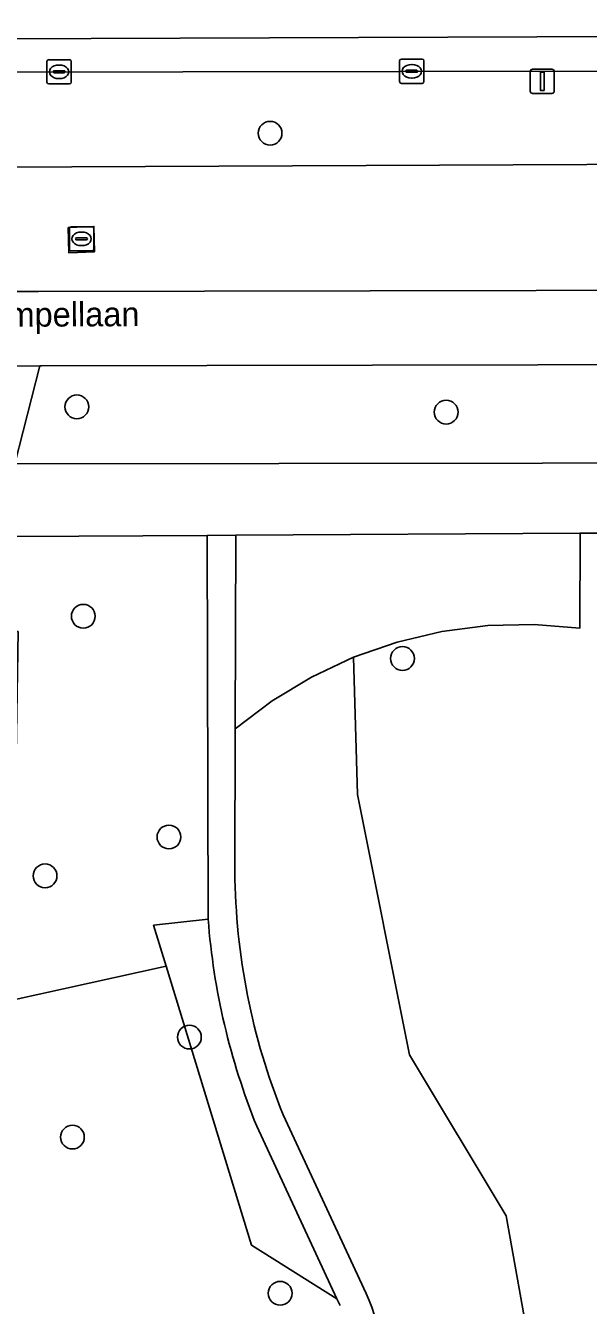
# Model space of a CAD drawing. Extents: x 160732 to 162107, y 387428 to 388479.
# Drawn here: x 160865.8 to 160888.9, y 388288.8 to 388341.4 of the extents above; entities that cross this region are included whole.
import ezdxf

# ---------------------------------------------------------------- set-up
doc = ezdxf.new("R2010")
doc.units = 0
for name, color, linetype in [('IMGEO_Berm_groen', 7, 'Continuous'), ('IMGEO_Boom', 7, 'Continuous'), ('IMGEO_Fietspad_open', 7, 'Continuous'), ('IMGEO_Groenvoorziening', 7, 'Continuous'), ('IMGEO_Kolk', 7, 'Continuous'), ('IMGEO_Lichtmast', 7, 'Continuous'), ('IMGEO_Openbare_ruimte_label', 7, 'Continuous'), ('IMGEO_Rijbaan_regionaal_gesloten', 7, 'Continuous'), ('IMGEO_Voetpad_open', 7, 'Continuous')]:
    doc.layers.add(name, color=color, linetype=linetype)

msp = doc.modelspace()

# ---------------------------------------------------------------- linework, layer by layer
at = {"layer": 'IMGEO_Berm_groen'}
for points in [[(160958.509, 388339.67), (160952.808, 388339.661), (160827.446, 388339.467), (160827.393, 388337.122), (160828.33, 388335.445), (160946.326, 388335.988), (160949.557, 388333.455), (160955.414, 388335.943), (160958.33, 388337.953), (160958.784, 388338.53)], [(160946.326, 388335.988), (160828.33, 388335.445), (160827.393, 388337.122), (160827.446, 388339.467), (160823.488, 388339.461), (160823.425, 388336.065), (160819.905, 388336.014)], [(160798.091, 388338.45), (160800.148, 388337.425), (160804.447, 388335.188), (160814.057, 388330.327), (160827.854, 388330.405), (160827.861, 388331.568), (160846.875, 388331.641), (160846.854, 388330.5), (160866.301, 388330.493), (160948.148, 388330.665), (160948.514, 388330.666), (160953.904, 388334.28), (160955.894, 388335.614)]]:
    msp.add_lwpolyline(points, dxfattribs=at)
for points in [[(160868.601, 388332.134), (160867.551, 388332.086), (160867.523, 388333.129), (160868.58, 388333.177)], [(160952.894, 388327.601), (160948.07, 388327.597), (160866.422, 388327.435), (160866.359, 388327.435), (160865.329, 388323.408), (160897.884, 388323.448), (160924.389, 388323.53), (160947.477, 388323.803), (160952.934, 388323.839)]]:
    msp.add_lwpolyline(points, close=True, dxfattribs=at)
at = {"layer": 'IMGEO_Boom'}
for centre in [(160875.823, 388337.013), (160867.878, 388325.748), (160883.065, 388325.53), (160868.142, 388317.126), (160881.267, 388315.388), (160871.665, 388308.038), (160866.569, 388306.438), (160872.505, 388299.8), (160867.695, 388295.684), (160876.238, 388289.252)]:
    msp.add_circle(centre, 0.489, dxfattribs=at)
at = {"layer": 'IMGEO_Fietspad_open'}
for points in [[(160948.148, 388330.665), (160866.301, 388330.493), (160846.854, 388330.5), (160827.854, 388330.405), (160814.057, 388330.327)], [(160817.787, 388327.309), (160827.738, 388327.334), (160838.976, 388327.375), (160858.861, 388327.415), (160866.359, 388327.435), (160866.422, 388327.435), (160948.07, 388327.597)]]:
    msp.add_lwpolyline(points, dxfattribs=at)
at = {"layer": 'IMGEO_Groenvoorziening'}
for points in [[(160865.235, 388316.498), (160865.461, 388316.495), (160865.213, 388301.314), (160871.548, 388302.717), (160871.033, 388304.403), (160873.277, 388304.657), (160873.241, 388320.455), (160865.306, 388320.404)], [(160888.556, 388316.633), (160888.571, 388320.553), (160874.421, 388320.462), (160874.394, 388312.486), (160875.906, 388313.638), (160877.53, 388314.625), (160879.249, 388315.437), (160881.043, 388316.065), (160882.892, 388316.502), (160884.778, 388316.744), (160886.678, 388316.787)]]:
    msp.add_lwpolyline(points, close=True, dxfattribs=at)
for points in [[(160906.578, 388320.546), (160888.571, 388320.553), (160888.556, 388316.633), (160886.678, 388316.787), (160884.778, 388316.744), (160882.892, 388316.502), (160881.043, 388316.065), (160879.249, 388315.437), (160879.417, 388309.787), (160881.559, 388299.072), (160885.537, 388292.44), (160887.086, 388283.763), (160884.052, 388275.192), (160875.964, 388261.92), (160879.054, 388249.299), (160877.804, 388236.263), (160870.128, 388223.049), (160886.908, 388209.835), (160892.86, 388179.113)], [(160879.054, 388249.299), (160875.964, 388261.92), (160884.052, 388275.192), (160887.086, 388283.763), (160885.537, 388292.44), (160881.559, 388299.072), (160879.417, 388309.787), (160879.249, 388315.437), (160877.53, 388314.625), (160875.906, 388313.638), (160874.394, 388312.486), (160874.374, 388306.609)], [(160873.277, 388304.657), (160871.033, 388304.403), (160871.548, 388302.717), (160875.058, 388291.228), (160878.573, 388289.02), (160875.276, 388296.131)], [(160878.701, 388288.744), (160878.573, 388289.02), (160875.058, 388291.228), (160871.548, 388302.717), (160865.213, 388301.314), (160864.893, 388281.692), (160834.148, 388282.21), (160827.887, 388289.487)], [(160876.357, 388296.605), (160879.771, 388289.242)]]:
    msp.add_lwpolyline(points, dxfattribs=at)
for centre, radius, start, end in [((160901.832, 388306.853), 27.459, 180.5096, 201.9142), ((160901.693, 388306.822), 28.499, 184.3572, 202.0332), ((160873.749, 388286.419), 6.651, 343.0495, 25.1183)]:
    msp.add_arc(centre, radius, start, end, dxfattribs=at)
at = {"layer": 'IMGEO_Kolk'}
for p, q in [((160866.647, 388339.116), (160866.647, 388339.968)), ((160866.722, 388340.042), (160867.574, 388340.042)), ((160867.135, 388339.822), (160867.16, 388339.822)), ((160867.648, 388339.968), (160867.648, 388339.116)), ((160881.149, 388339.139), (160881.149, 388339.991)), ((160881.224, 388340.065), (160882.076, 388340.065)), ((160881.637, 388339.845), (160881.662, 388339.845)), ((160882.15, 388339.991), (160882.15, 388339.139)), ((160866.906, 388339.536), (160866.906, 388339.548)), ((160867.344, 388339.499), (160866.946, 388339.499)), ((160866.949, 388339.585), (160867.347, 388339.585)), ((160867.158, 388339.262), (160867.133, 388339.262)), ((160867.39, 388339.548), (160867.39, 388339.536)), ((160881.408, 388339.559), (160881.408, 388339.571)), ((160881.846, 388339.522), (160881.448, 388339.522)), ((160881.451, 388339.608), (160881.849, 388339.608)), ((160881.66, 388339.285), (160881.635, 388339.285)), ((160881.892, 388339.571), (160881.892, 388339.559)), ((160867.574, 388339.042), (160866.722, 388339.042)), ((160882.076, 388339.065), (160881.224, 388339.065)), ((160867.569, 388332.239), (160867.569, 388333.091)), ((160867.644, 388333.165), (160868.496, 388333.165)), ((160868.057, 388332.945), (160868.082, 388332.945)), ((160868.57, 388333.091), (160868.57, 388332.239)), ((160867.828, 388332.659), (160867.828, 388332.671)), ((160868.266, 388332.622), (160867.868, 388332.622)), ((160867.871, 388332.708), (160868.269, 388332.708)), ((160868.08, 388332.385), (160868.055, 388332.385)), ((160868.312, 388332.671), (160868.312, 388332.659)), ((160868.496, 388332.165), (160867.644, 388332.165))]:
    msp.add_line(p, q, dxfattribs=at)
for points in [[(160866.647, 388339.116), (160866.647, 388339.968)], [(160866.722, 388340.042), (160867.574, 388340.042)], [(160867.648, 388339.968), (160867.648, 388339.116)], [(160881.149, 388339.139), (160881.149, 388339.991)], [(160881.224, 388340.065), (160882.076, 388340.065)], [(160882.15, 388339.991), (160882.15, 388339.139)], [(160867.574, 388339.042), (160866.722, 388339.042)], [(160882.076, 388339.065), (160881.224, 388339.065)], [(160867.569, 388332.239), (160867.569, 388333.091)], [(160867.644, 388333.165), (160868.496, 388333.165)], [(160868.57, 388333.091), (160868.57, 388332.239)], [(160868.496, 388332.165), (160867.644, 388332.165)]]:
    msp.add_lwpolyline(points, dxfattribs=at)
for centre, radius, start, end in [((160866.724, 388339.966), 0.0765, 91.552, 178.448), ((160866.724, 388339.966), 0.0765, 91.552, 178.448), ((160867.572, 388339.966), 0.0765, 1.552, 88.448), ((160867.572, 388339.966), 0.0765, 1.552, 88.448), ((160881.226, 388339.989), 0.0765, 91.552, 178.448), ((160881.226, 388339.989), 0.0765, 91.552, 178.448), ((160882.074, 388339.989), 0.0765, 1.552, 88.448), ((160882.074, 388339.989), 0.0765, 1.552, 88.448), ((160866.724, 388339.118), 0.0765, 181.552, 268.448), ((160866.724, 388339.118), 0.0765, 181.552, 268.448), ((160866.946, 388339.545), 0.0403, 85.8775, 175.7526), ((160866.943, 388339.535), 0.0366, 178.938, 274.7102), ((160867.347, 388339.542), 0.043, 264.8664, 352.4533), ((160867.351, 388339.547), 0.0386, 1.7309, 96.639), ((160867.572, 388339.118), 0.0765, 271.552, 358.448), ((160867.572, 388339.118), 0.0765, 271.552, 358.448), ((160881.226, 388339.141), 0.0765, 181.552, 268.448), ((160881.226, 388339.141), 0.0765, 181.552, 268.448), ((160881.448, 388339.568), 0.0403, 85.8775, 175.7526), ((160881.445, 388339.558), 0.0366, 178.938, 274.7102), ((160881.849, 388339.565), 0.043, 264.8664, 352.4533), ((160881.853, 388339.57), 0.0386, 1.7309, 96.639), ((160882.074, 388339.141), 0.0765, 271.552, 358.448), ((160882.074, 388339.141), 0.0765, 271.552, 358.448), ((160867.646, 388333.089), 0.0765, 91.552, 178.448), ((160867.646, 388333.089), 0.0765, 91.552, 178.448), ((160868.494, 388333.089), 0.0765, 1.552, 88.448), ((160868.494, 388333.089), 0.0765, 1.552, 88.448), ((160867.868, 388332.668), 0.0403, 85.8775, 175.7526), ((160867.865, 388332.658), 0.0366, 178.938, 274.7102), ((160868.269, 388332.665), 0.043, 264.8664, 352.4533), ((160868.273, 388332.67), 0.0386, 1.7309, 96.639), ((160867.646, 388332.241), 0.0765, 181.552, 268.448), ((160867.646, 388332.241), 0.0765, 181.552, 268.448), ((160868.494, 388332.241), 0.0765, 271.552, 358.448), ((160868.494, 388332.241), 0.0765, 271.552, 358.448)]:
    msp.add_arc(centre, radius, start, end, dxfattribs=at)
for centre, major_axis, ratio, start_param, end_param in [((160867.134, 388339.542), (-0.387, 0.002), 0.722429, 4.712389, 7.853982), ((160867.159, 388339.542), (-0.39, 0.002), 0.717154, 1.570796, 4.712389), ((160881.636, 388339.565), (-0.387, 0.002), 0.722429, 4.712389, 7.853982), ((160881.661, 388339.565), (-0.39, 0.002), 0.717154, 1.570796, 4.712389), ((160868.056, 388332.665), (-0.387, 0.002), 0.722429, 4.712389, 7.853982), ((160868.081, 388332.665), (-0.39, 0.002), 0.717154, 1.570796, 4.712389)]:
    msp.add_ellipse(centre, major_axis=major_axis, ratio=ratio, start_param=start_param, end_param=end_param, dxfattribs=at)
at = {"layer": 'IMGEO_Lichtmast'}
for p, q in [((160886.621, 388339.649), (160887.411, 388339.649)), ((160887.411, 388339.649), (160886.621, 388339.649)), ((160886.521, 388338.749), (160886.521, 388339.549)), ((160886.521, 388339.549), (160886.521, 388338.749)), ((160887.511, 388339.549), (160887.511, 388338.749)), ((160887.511, 388338.749), (160887.511, 388339.549)), ((160887.411, 388338.649), (160886.621, 388338.649)), ((160886.621, 388338.649), (160887.411, 388338.649))]:
    msp.add_line(p, q, dxfattribs=at)
msp.add_lwpolyline([(160886.941, 388339.524), (160887.091, 388339.524), (160887.091, 388338.774), (160886.941, 388338.774), (160886.941, 388339.524)], dxfattribs=at)
for centre, start, end in [((160886.621, 388339.549), 90, 180), ((160886.621, 388339.549), 90, 180), ((160887.411, 388339.549), 0, 90), ((160887.411, 388339.549), 360, 90), ((160886.621, 388338.749), 180, 270), ((160886.621, 388338.749), 180, 270), ((160887.411, 388338.749), 270, 0), ((160887.411, 388338.749), 270, 0)]:
    msp.add_arc(centre, 0.1, start, end, dxfattribs=at)
at = {"layer": 'IMGEO_Rijbaan_regionaal_gesloten'}
msp.add_lwpolyline([(161011.715, 388341.445), (160952.778, 388341.225), (160817.128, 388340.719), (160805.562, 388340.676), (160805.529, 388339.438), (160806.282, 388339.435), (160807.776, 388339.437), (160818.883, 388339.454), (160823.488, 388339.461), (160827.446, 388339.467), (160952.808, 388339.661), (160958.509, 388339.67), (160969.355, 388339.721), (161011.732, 388339.725), (161011.715, 388341.445)], dxfattribs=at)
at = {"layer": 'IMGEO_Voetpad_open'}
for points in [[(160867.551, 388332.086), (160868.601, 388332.134), (160868.58, 388333.177), (160867.523, 388333.129)], [(160866.359, 388327.435), (160858.861, 388327.415), (160860.53, 388323.403), (160865.329, 388323.408)]]:
    msp.add_lwpolyline(points, close=True, dxfattribs=at)
for points in [[(160897.884, 388323.448), (160865.329, 388323.408), (160865.306, 388320.404), (160873.241, 388320.455), (160874.421, 388320.462), (160888.571, 388320.553), (160906.578, 388320.546)], [(160874.374, 388306.609), (160874.394, 388312.486), (160874.421, 388320.462), (160873.241, 388320.455), (160873.277, 388304.657)], [(160879.771, 388289.242), (160876.357, 388296.605)], [(160875.276, 388296.131), (160878.573, 388289.02), (160878.701, 388288.744)]]:
    msp.add_lwpolyline(points, dxfattribs=at)
for centre, radius, start, end in [((160901.832, 388306.853), 27.459, 180.5096, 201.9142), ((160901.693, 388306.822), 28.499, 184.3572, 202.0332), ((160873.749, 388286.419), 6.651, 343.0495, 25.1183)]:
    msp.add_arc(centre, radius, start, end, dxfattribs=at)

# ---------------------------------------------------------------- texts
at = {"layer": 'IMGEO_Openbare_ruimte_label'}
msp.add_text('Tempellaan', height=1, rotation=0.2865, dxfattribs=at).set_placement((160863.467, 388329.036))

doc.saveas('drawing.dxf')
